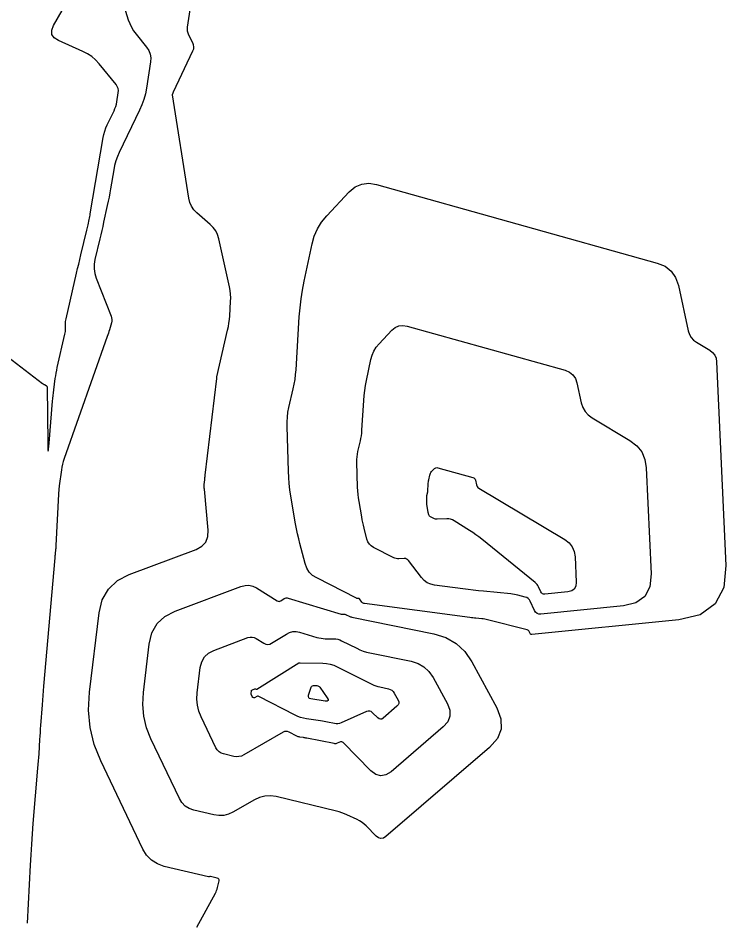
# Model space of a CAD drawing. Extents: x 658976 to 668726, y 639543 to 647196.
# Drawn here: x 662893.8 to 662966.4, y 642467.6 to 642560.2 of the extents above; entities that cross this region are included whole.
import ezdxf

# ---------------------------------------------------------------- set-up
doc = ezdxf.new("R2010")
doc.units = 0
doc.layers.add('Ex_Major Contours', color=7, linetype='Continuous')
doc.layers.add('Ex_Minor Contours', color=7, linetype='Continuous')

msp = doc.modelspace()

# ---------------------------------------------------------------- linework, layer by layer
at = {"layer": 'Ex_Major Contours'}
for points in [[(662922.752, 642530.525), (662922.861, 642531.446), (662923.002, 642532.363), (662923.178, 642533.276), (662923.981, 642537.084), (662924.205, 642537.884), (662924.531, 642538.63), (662924.959, 642539.324), (662925.487, 642539.965), (662927.803, 642542.421), (662928.411, 642542.93), (662929.078, 642543.229), (662929.803, 642543.316), (662930.587, 642543.194), (662959.365, 642535.122), (662960.168, 642534.791), (662960.797, 642534.297), (662961.254, 642533.64), (662961.538, 642532.82), (662962.555, 642528.178), (662962.671, 642527.816), (662962.85, 642527.5), (662963.092, 642527.23), (662963.398, 642527.004), (662964.747, 642526.195), (662965.045, 642525.969), (662965.262, 642525.695), (662965.4, 642525.374), (662965.458, 642525.004), (662966.408, 642504.128), (662966.193, 642501.873), (662965.316, 642500.189), (662963.777, 642499.078), (662961.576, 642498.538), (662946.514, 642497.032), (662946.455, 642497.033), (662946.405, 642497.051), (662946.364, 642497.085), (662946.333, 642497.136), (662946.226, 642497.369), (662946.195, 642497.423), (662946.155, 642497.465), (662946.106, 642497.497), (662946.048, 642497.518), (662941.975, 642498.556), (662941.827, 642498.591), (662941.679, 642498.62), (662941.529, 642498.643), (662941.379, 642498.661), (662940.774, 642498.721), (662940.623, 642498.737), (662940.472, 642498.754), (662940.322, 642498.772), (662940.171, 642498.791), (662929.362, 642500.21), (662929.285, 642500.228), (662929.215, 642500.259), (662929.153, 642500.304), (662929.099, 642500.362), (662928.83, 642500.709), (662928.812, 642500.728), (662928.792, 642500.74), (662928.769, 642500.748), (662928.743, 642500.749), (662928.636, 642500.745), (662928.61, 642500.745), (662928.584, 642500.749), (662928.559, 642500.756), (662928.534, 642500.767), (662924.46, 642502.841), (662924.035, 642503.113), (662923.694, 642503.452), (662923.437, 642503.858), (662923.265, 642504.332), (662922.742, 642506.362), (662922.616, 642506.87), (662922.501, 642507.381), (662922.397, 642507.894), (662922.302, 642508.409), (662921.817, 642511.225), (662921.718, 642511.868), (662921.641, 642512.513), (662921.587, 642513.16), (662921.556, 642513.809), (662921.418, 642518.362), (662921.419, 642518.854), (662921.451, 642519.343), (662921.515, 642519.829), (662921.61, 642520.311), (662922.054, 642522.236), (662922.155, 642522.718), (662922.236, 642523.204), (662922.297, 642523.692), (662922.338, 642524.184), (662922.677, 642529.599)], [(662919.715, 642480.513), (662919.155, 642480.489), (662918.61, 642480.354), (662918.081, 642480.109), (662915.87, 642478.834), (662915.405, 642478.619), (662914.926, 642478.5), (662914.433, 642478.478), (662913.926, 642478.552), (662911.869, 642479.044), (662911.391, 642479.211), (662910.984, 642479.467), (662910.649, 642479.811), (662910.385, 642480.244), (662907.471, 642486.347), (662907.017, 642487.492), (662906.736, 642488.665), (662906.627, 642489.867), (662906.691, 642491.097), (662907.291, 642496.074), (662907.569, 642497.217), (662908.103, 642498.16), (662908.893, 642498.902), (662909.938, 642499.443), (662916.691, 642501.979), (662917.109, 642502.088), (662917.516, 642502.098), (662917.914, 642502.008), (662918.302, 642501.818), (662920.418, 642500.495), (662920.508, 642500.452), (662920.598, 642500.438), (662920.688, 642500.453), (662920.779, 642500.495), (662921.139, 642500.722), (662921.231, 642500.768), (662921.325, 642500.792), (662921.423, 642500.794), (662921.523, 642500.774), (662926.974, 642499.149), (662927.015, 642499.138), (662927.057, 642499.13), (662927.099, 642499.125), (662927.142, 642499.123), (662927.313, 642499.121), (662927.355, 642499.118), (662927.396, 642499.11), (662927.436, 642499.098), (662927.475, 642499.081), (662927.781, 642498.927), (662927.846, 642498.897), (662927.912, 642498.872), (662927.979, 642498.851), (662928.049, 642498.834), (662936.468, 642497.111), (662937.692, 642496.731), (662938.749, 642496.124), (662939.638, 642495.291), (662940.361, 642494.232), (662942.918, 642489.545), (662943.35, 642488.411), (662943.37, 642487.353), (662942.976, 642486.37), (662942.17, 642485.463), (662931.546, 642476.345), (662931.291, 642476.182), (662931.042, 642476.135), (662930.797, 642476.203), (662930.557, 642476.387), (662929.537, 642477.424), (662929.328, 642477.619), (662929.103, 642477.792), (662928.863, 642477.945), (662928.609, 642478.075), (662927.561, 642478.556), (662927.296, 642478.67), (662927.028, 642478.77), (662926.754, 642478.858), (662926.476, 642478.932), (662920.292, 642480.427)]]:
    msp.add_lwpolyline(points, close=True, dxfattribs=at)
at = {"layer": 'Ex_Minor Contours'}
for points in [[(662882.116, 642533.72), (662896.365, 642522.768), (662896.407, 642522.738), (662896.449, 642522.71), (662896.493, 642522.685), (662896.539, 642522.662), (662896.724, 642522.574), (662896.765, 642522.548), (662896.794, 642522.515), (662896.811, 642522.475), (662896.818, 642522.428), (662896.882, 642516.651), (662896.898, 642516.036), (662896.929, 642515.83), (662896.974, 642516.034), (662897.033, 642516.646), (662897.386, 642520.968), (662897.411, 642521.258), (662897.44, 642521.547), (662897.473, 642521.836), (662897.509, 642522.124), (662897.662, 642523.277), (662897.703, 642523.565), (662897.752, 642523.851), (662897.807, 642524.136), (662897.869, 642524.42), (662898.656, 642527.835), (662898.682, 642527.964), (662898.7, 642528.094), (662898.711, 642528.225), (662898.714, 642528.356), (662898.711, 642528.884), (662898.714, 642529.015), (662898.724, 642529.146), (662898.743, 642529.276), (662898.768, 642529.405), (662899.841, 642534.089), (662899.95, 642534.559), (662900.059, 642535.028), (662900.17, 642535.497), (662900.283, 642535.965), (662900.895, 642538.5), (662900.928, 642538.638), (662900.96, 642538.776), (662900.991, 642538.914), (662901.022, 642539.052), (662901.142, 642539.605), (662901.171, 642539.744), (662901.199, 642539.883), (662901.225, 642540.022), (662901.249, 642540.161), (662902.572, 642547.984), (662902.641, 642548.322), (662902.734, 642548.653), (662902.85, 642548.977), (662902.989, 642549.293), (662903.685, 642550.74), (662903.78, 642550.957), (662903.858, 642551.18), (662903.92, 642551.407), (662903.965, 642551.64), (662904.113, 642552.582), (662904.126, 642552.811), (662904.093, 642553.028), (662904.012, 642553.231), (662903.885, 642553.422), (662902.146, 642555.551), (662901.788, 642555.943), (662901.391, 642556.285), (662900.957, 642556.578), (662900.485, 642556.822), (662898.001, 642557.932), (662897.551, 642558.215), (662897.317, 642558.57), (662897.298, 642558.994), (662897.493, 642559.488), (662899.259, 642562.573)], [(662904.267, 642562.865), (662905.142, 642560.074), (662905.287, 642559.675), (662905.469, 642559.295), (662905.686, 642558.935), (662905.94, 642558.593), (662907.023, 642557.266), (662907.252, 642556.923), (662907.397, 642556.557), (662907.457, 642556.168), (662907.433, 642555.756), (662907.011, 642553.063), (662906.898, 642552.479), (662906.743, 642551.908), (662906.547, 642551.351), (662906.308, 642550.806), (662904.219, 642546.466), (662904.029, 642546.035), (662903.872, 642545.594), (662903.746, 642545.143), (662903.651, 642544.682), (662903.325, 642542.751), (662903.249, 642542.319), (662903.168, 642541.888), (662903.083, 642541.458), (662902.992, 642541.028), (662902.62, 642539.313), (662902.526, 642538.884), (662902.429, 642538.456), (662902.33, 642538.029), (662902.228, 642537.602), (662901.719, 642535.495), (662901.638, 642535.004), (662901.633, 642534.519), (662901.705, 642534.039), (662901.853, 642533.564), (662903.383, 642529.691), (662903.435, 642529.52), (662903.458, 642529.348), (662903.451, 642529.174), (662903.414, 642528.999), (662903.207, 642528.296), (662903.154, 642528.121), (662903.099, 642527.946), (662903.042, 642527.773), (662902.982, 642527.599), (662898.561, 642515.083), (662898.469, 642514.798), (662898.391, 642514.509), (662898.329, 642514.217), (662898.282, 642513.921), (662898.065, 642512.274), (662898.056, 642512.204), (662898.048, 642512.134), (662898.041, 642512.063), (662898.035, 642511.993), (662898.012, 642511.711), (662898.006, 642511.64), (662898.001, 642511.57), (662897.997, 642511.499), (662897.993, 642511.428), (662897.732, 642506.173), (662897.726, 642506.068), (662897.718, 642505.962), (662897.708, 642505.857), (662897.696, 642505.751), (662897.645, 642505.331), (662897.633, 642505.226), (662897.621, 642505.12), (662897.611, 642505.015), (662897.602, 642504.91), (662896.469, 642491.741), (662896.429, 642491.267), (662896.39, 642490.794), (662896.352, 642490.32), (662896.315, 642489.847), (662896.155, 642487.735), (662896.128, 642487.37), (662896.102, 642487.004), (662896.077, 642486.639), (662896.053, 642486.273), (662895.959, 642484.811), (662895.935, 642484.446), (662895.909, 642484.081), (662895.881, 642483.715), (662895.851, 642483.35), (662895.375, 642477.67), (662895.29, 642476.607), (662895.215, 642475.542), (662895.148, 642474.477), (662895.09, 642473.411), (662894.791, 642467.473)], [(662912.16, 642467.035), (662914.07, 642470.525), (662914.141, 642470.665), (662914.201, 642470.809), (662914.252, 642470.956), (662914.293, 642471.108), (662914.451, 642471.783), (662914.461, 642471.894), (662914.433, 642471.981), (662914.368, 642472.045), (662914.265, 642472.086), (662913.572, 642472.254), (662913.553, 642472.256), (662913.535, 642472.256), (662913.518, 642472.251), (662913.501, 642472.244), (662913.435, 642472.205), (662913.418, 642472.197), (662913.4, 642472.193), (662913.382, 642472.192), (662913.364, 642472.195), (662908.835, 642473.278), (662908.127, 642473.526), (662907.524, 642473.904), (662907.028, 642474.414), (662906.638, 642475.055), (662902.323, 642484.089), (662901.652, 642485.784), (662901.235, 642487.521), (662901.074, 642489.3), (662901.169, 642491.12), (662902.151, 642499.262), (662902.476, 642500.599), (662903.1, 642501.701), (662904.023, 642502.569), (662905.245, 642503.201), (662912.092, 642505.772), (662912.688, 642506.091), (662913.094, 642506.529), (662913.31, 642507.086), (662913.335, 642507.761), (662912.94, 642511.932), (662912.932, 642512.052), (662912.929, 642512.171), (662912.931, 642512.291), (662912.939, 642512.411), (662912.982, 642512.889), (662912.993, 642513.009), (662913.006, 642513.128), (662913.018, 642513.248), (662913.032, 642513.367), (662914.218, 642523.303), (662914.22, 642523.316), (662914.221, 642523.33), (662914.221, 642523.343), (662914.221, 642523.356), (662914.219, 642523.41), (662914.219, 642523.423), (662914.22, 642523.437), (662914.222, 642523.45), (662914.224, 642523.463), (662915.327, 642528.244), (662915.403, 642528.609), (662915.464, 642528.975), (662915.51, 642529.344), (662915.541, 642529.715), (662915.634, 642531.202), (662915.644, 642531.573), (662915.629, 642531.942), (662915.587, 642532.309), (662915.519, 642532.674), (662914.423, 642537.618), (662914.294, 642538.043), (662914.103, 642538.43), (662913.851, 642538.781), (662913.538, 642539.095), (662912.162, 642540.276), (662911.852, 642540.591), (662911.611, 642540.943), (662911.439, 642541.334), (662911.335, 642541.763), (662909.687, 642552.38), (662909.685, 642552.403), (662909.687, 642552.426), (662909.692, 642552.448), (662909.7, 642552.469), (662909.753, 642552.579), (662909.757, 642552.587), (662909.76, 642552.596), (662909.762, 642552.605), (662909.764, 642552.614), (662909.77, 642552.651), (662909.772, 642552.66), (662909.774, 642552.669), (662909.777, 642552.678), (662909.781, 642552.686), (662911.776, 642556.886), (662911.847, 642557.087), (662911.869, 642557.287), (662911.841, 642557.487), (662911.764, 642557.686), (662911.358, 642558.479), (662911.273, 642558.68), (662911.222, 642558.887), (662911.204, 642559.099), (662911.219, 642559.317), (662911.541, 642561.524)]]:
    msp.add_lwpolyline(points, dxfattribs=at)
for points in [[(662929.325, 642521.546), (662929.386, 642522.064), (662929.466, 642522.58), (662929.565, 642523.093), (662930.016, 642525.235), (662930.143, 642525.684), (662930.326, 642526.104), (662930.566, 642526.494), (662930.863, 642526.855), (662932.166, 642528.236), (662932.508, 642528.522), (662932.883, 642528.69), (662933.291, 642528.739), (662933.731, 642528.67), (662949.915, 642524.131), (662950.366, 642523.945), (662950.72, 642523.667), (662950.977, 642523.298), (662951.137, 642522.837), (662951.581, 642520.808), (662951.734, 642520.331), (662951.971, 642519.914), (662952.291, 642519.557), (662952.694, 642519.26), (662956.567, 642516.937), (662957.267, 642516.404), (662957.779, 642515.76), (662958.103, 642515.003), (662958.239, 642514.135), (662958.734, 642503.262), (662958.607, 642501.938), (662958.092, 642500.949), (662957.188, 642500.296), (662955.896, 642499.979), (662947.442, 642499.134), (662947.225, 642499.14), (662947.043, 642499.206), (662946.894, 642499.33), (662946.78, 642499.514), (662946.354, 642500.45), (662946.262, 642500.607), (662946.144, 642500.732), (662945.999, 642500.826), (662945.828, 642500.889), (662945.093, 642501.076), (662944.908, 642501.12), (662944.722, 642501.156), (662944.536, 642501.185), (662944.347, 642501.208), (662941.558, 642501.486), (662941.03, 642501.54), (662940.503, 642501.599), (662939.976, 642501.662), (662939.45, 642501.729), (662936.542, 642502.111), (662936.15, 642502.199), (662935.798, 642502.356), (662935.485, 642502.581), (662935.211, 642502.875), (662933.854, 642504.629), (662933.764, 642504.722), (662933.661, 642504.786), (662933.546, 642504.823), (662933.417, 642504.832), (662932.875, 642504.809), (662932.741, 642504.812), (662932.611, 642504.831), (662932.485, 642504.867), (662932.362, 642504.92), (662930.286, 642505.978), (662930.047, 642506.13), (662929.855, 642506.321), (662929.711, 642506.549), (662929.613, 642506.816), (662929.319, 642507.957), (662929.249, 642508.243), (662929.184, 642508.531), (662929.125, 642508.819), (662929.072, 642509.109), (662928.799, 642510.692), (662928.744, 642511.054), (662928.7, 642511.417), (662928.67, 642511.78), (662928.653, 642512.146), (662928.575, 642514.706), (662928.576, 642514.983), (662928.594, 642515.257), (662928.63, 642515.531), (662928.683, 642515.802), (662928.933, 642516.885), (662928.989, 642517.156), (662929.035, 642517.429), (662929.069, 642517.704), (662929.092, 642517.98), (662929.283, 642521.025)], [(662935.898, 642512.567), (662935.912, 642512.682), (662935.93, 642512.796), (662935.952, 642512.91), (662936.052, 642513.385), (662936.08, 642513.485), (662936.12, 642513.578), (662936.174, 642513.664), (662936.24, 642513.744), (662936.528, 642514.051), (662936.604, 642514.114), (662936.687, 642514.151), (662936.778, 642514.162), (662936.876, 642514.147), (662940.465, 642513.14), (662940.565, 642513.099), (662940.644, 642513.038), (662940.701, 642512.956), (662940.736, 642512.853), (662940.835, 642512.403), (662940.869, 642512.298), (662940.921, 642512.205), (662940.992, 642512.126), (662941.081, 642512.06), (662949.885, 642506.779), (662950.326, 642506.443), (662950.65, 642506.037), (662950.854, 642505.559), (662950.94, 642505.011), (662951.059, 642502.397), (662951.021, 642502.003), (662950.868, 642501.709), (662950.6, 642501.515), (662950.215, 642501.421), (662947.849, 642501.184), (662947.717, 642501.188), (662947.605, 642501.228), (662947.514, 642501.304), (662947.444, 642501.417), (662947.206, 642501.939), (662947.14, 642502.065), (662947.061, 642502.18), (662946.969, 642502.285), (662946.864, 642502.381), (662941.378, 642506.814), (662941.078, 642507.049), (662940.771, 642507.275), (662940.458, 642507.492), (662940.139, 642507.699), (662938.535, 642508.709), (662938.364, 642508.799), (662938.186, 642508.862), (662938, 642508.896), (662937.807, 642508.902), (662936.802, 642508.86), (662936.715, 642508.862), (662936.63, 642508.874), (662936.548, 642508.898), (662936.468, 642508.933), (662936.111, 642509.114), (662936.058, 642509.148), (662936.016, 642509.19), (662935.984, 642509.241), (662935.962, 642509.3), (662935.897, 642509.553), (662935.882, 642509.617), (662935.867, 642509.68), (662935.854, 642509.744), (662935.842, 642509.809), (662935.782, 642510.16), (662935.769, 642510.24), (662935.76, 642510.32), (662935.753, 642510.401), (662935.749, 642510.482), (662935.732, 642511.05), (662935.732, 642511.111), (662935.736, 642511.172), (662935.744, 642511.233), (662935.756, 642511.293), (662935.811, 642511.533), (662935.824, 642511.593), (662935.834, 642511.654), (662935.842, 642511.715), (662935.847, 642511.776), (662935.889, 642512.451)], [(662912.382, 642489.2), (662912.236, 642489.81), (662912.179, 642490.434), (662912.213, 642491.074), (662912.525, 642493.66), (662912.669, 642494.254), (662912.946, 642494.744), (662913.357, 642495.13), (662913.9, 642495.411), (662917.41, 642496.729), (662917.627, 642496.786), (662917.839, 642496.791), (662918.045, 642496.744), (662918.247, 642496.645), (662919.042, 642496.148), (662919.241, 642496.054), (662919.44, 642496.024), (662919.639, 642496.055), (662919.837, 642496.149), (662921.346, 642497.098), (662921.669, 642497.26), (662922.003, 642497.344), (662922.347, 642497.352), (662922.701, 642497.283), (662924.484, 642496.752), (662924.692, 642496.697), (662924.902, 642496.657), (662925.115, 642496.632), (662925.33, 642496.621), (662926.195, 642496.608), (662926.408, 642496.593), (662926.615, 642496.555), (662926.817, 642496.493), (662927.013, 642496.408), (662928.559, 642495.632), (662928.885, 642495.482), (662929.219, 642495.354), (662929.56, 642495.248), (662929.91, 642495.164), (662934.14, 642494.298), (662934.846, 642494.079), (662935.456, 642493.729), (662935.969, 642493.248), (662936.386, 642492.638), (662937.861, 642489.934), (662938.11, 642489.28), (662938.122, 642488.67), (662937.895, 642488.103), (662937.43, 642487.58), (662932.078, 642482.987), (662931.547, 642482.647), (662931.025, 642482.548), (662930.514, 642482.691), (662930.013, 642483.075), (662927.157, 642485.979), (662927.095, 642486.028), (662927.028, 642486.053), (662926.957, 642486.055), (662926.882, 642486.032), (662926.569, 642485.895), (662926.491, 642485.867), (662926.41, 642485.852), (662926.329, 642485.849), (662926.246, 642485.859), (662923.433, 642486.421), (662923.347, 642486.438), (662923.261, 642486.453), (662923.175, 642486.468), (662923.089, 642486.481), (662922.743, 642486.532), (662922.658, 642486.548), (662922.575, 642486.571), (662922.494, 642486.601), (662922.415, 642486.638), (662921.636, 642487.042), (662921.481, 642487.102), (662921.326, 642487.12), (662921.173, 642487.095), (662921.021, 642487.029), (662916.983, 642484.701), (662916.741, 642484.589), (662916.492, 642484.527), (662916.236, 642484.515), (662915.973, 642484.554), (662914.904, 642484.81), (662914.655, 642484.897), (662914.444, 642485.03), (662914.27, 642485.209), (662914.133, 642485.433), (662912.618, 642488.605)], [(662917.747, 642490.908), (662917.736, 642490.955), (662917.732, 642491.002), (662917.734, 642491.05), (662917.758, 642491.246), (662917.769, 642491.291), (662917.79, 642491.329), (662917.821, 642491.358), (662917.862, 642491.379), (662918.128, 642491.479), (662918.145, 642491.483), (662918.161, 642491.484), (662918.176, 642491.48), (662918.192, 642491.473), (662918.252, 642491.435), (662918.267, 642491.428), (662918.282, 642491.425), (662918.297, 642491.428), (662918.312, 642491.435), (662922.623, 642494.147), (662922.634, 642494.152), (662922.645, 642494.155), (662922.656, 642494.155), (662922.668, 642494.153), (662922.716, 642494.139), (662922.728, 642494.136), (662922.74, 642494.133), (662922.752, 642494.132), (662922.765, 642494.131), (662925.076, 642494.096), (662925.461, 642494.069), (662925.835, 642494), (662926.198, 642493.889), (662926.552, 642493.735), (662930.107, 642491.951), (662930.305, 642491.86), (662930.508, 642491.782), (662930.715, 642491.717), (662930.927, 642491.667), (662931.813, 642491.485), (662932.001, 642491.427), (662932.163, 642491.334), (662932.3, 642491.206), (662932.411, 642491.043), (662932.804, 642490.323), (662932.87, 642490.149), (662932.873, 642489.986), (662932.813, 642489.835), (662932.689, 642489.696), (662931.264, 642488.473), (662931.122, 642488.382), (662930.983, 642488.356), (662930.847, 642488.394), (662930.714, 642488.496), (662930.186, 642489.034), (662930.048, 642489.142), (662929.901, 642489.197), (662929.744, 642489.2), (662929.577, 642489.15), (662926.958, 642487.997), (662926.792, 642487.938), (662926.623, 642487.905), (662926.451, 642487.9), (662926.276, 642487.922), (662925.571, 642488.063), (662925.394, 642488.097), (662925.217, 642488.129), (662925.04, 642488.159), (662924.862, 642488.186), (662923.399, 642488.401), (662923.1, 642488.458), (662922.808, 642488.539), (662922.525, 642488.644), (662922.249, 642488.773), (662918.518, 642490.709), (662918.472, 642490.726), (662918.425, 642490.732), (662918.379, 642490.724), (662918.334, 642490.704), (662918.096, 642490.567), (662918.078, 642490.559), (662918.059, 642490.554), (662918.039, 642490.553), (662918.019, 642490.556), (662917.938, 642490.576), (662917.919, 642490.582), (662917.903, 642490.592), (662917.89, 642490.606), (662917.88, 642490.623), (662917.765, 642490.863)], [(662923.926, 642491.716), (662923.976, 642491.769), (662924.043, 642491.801), (662924.126, 642491.811), (662924.487, 642491.806), (662924.572, 642491.795), (662924.648, 642491.767), (662924.714, 642491.72), (662924.771, 642491.655), (662925.531, 642490.564), (662925.626, 642490.388), (662925.623, 642490.273), (662925.521, 642490.219), (662925.322, 642490.226), (662923.87, 642490.443), (662923.727, 642490.486), (662923.64, 642490.564), (662923.608, 642490.676), (662923.632, 642490.824), (662923.89, 642491.641)]]:
    msp.add_lwpolyline(points, close=True, dxfattribs=at)

doc.saveas('drawing.dxf')
